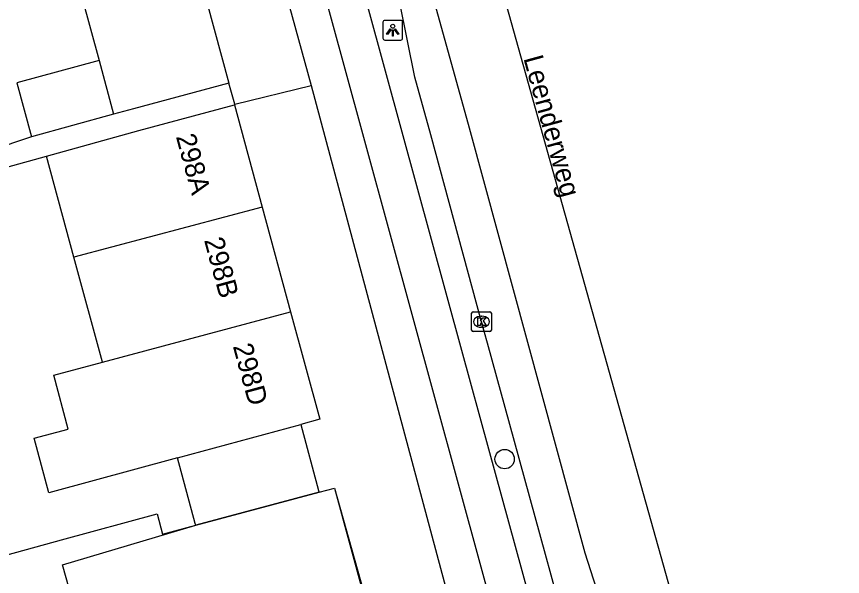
# Model space of a CAD drawing. Extents: x 162250 to 162654, y 380744 to 381605.
# Drawn here: x 162584.47 to 162626.23, y 380930.93 to 380959.24 of the extents above; entities that cross this region are included whole.
import ezdxf

# ---------------------------------------------------------------- set-up
doc = ezdxf.new("R2010")
doc.units = 0
for name, color, linetype in [('IMGEO_Boom', 7, 'Continuous'), ('IMGEO_Fietspad_gesloten', 7, 'Continuous'), ('IMGEO_Kolk', 7, 'Continuous'), ('IMGEO_Lichtpunt', 7, 'Continuous'), ('IMGEO_Openbare_ruimte_label', 7, 'Continuous'), ('IMGEO_Pand', 7, 'Continuous'), ('IMGEO_Pand_nummerreeks', 7, 'Continuous'), ('IMGEO_Pand_vergunning_verleend', 7, 'Continuous'), ('IMGEO_Parkeervlak_open', 7, 'Continuous'), ('IMGEO_Rijbaan_regionaal_gesloten', 7, 'Continuous'), ('IMGEO_Voetpad_open', 7, 'Continuous')]:
    doc.layers.add(name, color=color, linetype=linetype)

msp = doc.modelspace()

# ---------------------------------------------------------------- linework, layer by layer
at = {"layer": 'IMGEO_Boom'}
msp.add_circle((162609.151, 380936.861), 0.489, dxfattribs=at)
at = {"layer": 'IMGEO_Fietspad_gesloten'}
for points in [[(162536.398, 381200.372), (162539.144, 381190.342), (162540.943, 381183.77), (162548.984, 381154.395), (162551.592, 381144.84), (162551.645, 381144.647), (162554.806, 381133.124), (162560.736, 381111.446), (162562.992, 381103.198), (162573.052, 381066.398), (162577.335, 381050.801), (162584.526, 381024.553), (162587.309, 381014.367), (162588.433, 381010.254), (162590.219, 381003.716), (162603.154, 380956.316), (162606.977, 380942.372), (162608.338, 380937.386), (162611.747, 380924.889), (162613.149, 380919.833), (162613.482, 380918.571)], [(162626.231, 380864.638), (162619.54, 380889.111), (162611.456, 380918.623), (162600.985, 380956.955), (162588.336, 381003.241), (162586.64, 381009.407), (162585.413, 381013.87), (162582.804, 381023.355), (162575.392, 381050.363), (162571.085, 381066.091), (162561.27, 381101.934), (162558.72, 381111.249), (162552.836, 381132.744), (162549.852, 381143.643)]]:
    msp.add_lwpolyline(points, dxfattribs=at)
at = {"layer": 'IMGEO_Kolk'}
for p, q in [((162607.479, 380943.384), (162607.479, 380944.236)), ((162607.554, 380944.31), (162608.406, 380944.31)), ((162607.967, 380944.09), (162607.992, 380944.09)), ((162608.48, 380944.236), (162608.48, 380943.384)), ((162607.99, 380943.53), (162607.965, 380943.53)), ((162608.406, 380943.31), (162607.554, 380943.31))]:
    msp.add_line(p, q, dxfattribs=at)
for points in [[(162607.479, 380943.384), (162607.479, 380944.236)], [(162607.554, 380944.31), (162608.406, 380944.31)], [(162607.8, 380944.01), (162607.923, 380944.01), (162607.923, 380943.859), (162608.053, 380944.01), (162608.217, 380944.01), (162608.071, 380943.859), (162608.224, 380943.61), (162608.072, 380943.61), (162607.987, 380943.774), (162607.923, 380943.707), (162607.923, 380943.61), (162607.8, 380943.61), (162607.8, 380944.01)], [(162608.48, 380944.236), (162608.48, 380943.384)], [(162608.406, 380943.31), (162607.554, 380943.31)]]:
    msp.add_lwpolyline(points, dxfattribs=at)
for centre, start, end in [((162607.556, 380944.234), 91.552, 178.448), ((162607.556, 380944.234), 91.552, 178.448), ((162608.404, 380944.234), 1.552, 88.448), ((162608.404, 380944.234), 1.552, 88.448), ((162607.556, 380943.386), 181.552, 268.448), ((162607.556, 380943.386), 181.552, 268.448), ((162608.404, 380943.386), 271.552, 358.448), ((162608.404, 380943.386), 271.552, 358.448)]:
    msp.add_arc(centre, 0.0765, start, end, dxfattribs=at)
for centre, major_axis, ratio, start_param, end_param in [((162607.966, 380943.81), (-0.387, 0.002), 0.722429, 4.712389, 7.853982), ((162607.991, 380943.81), (-0.39, 0.002), 0.717154, 1.570796, 4.712389)]:
    msp.add_ellipse(centre, major_axis=major_axis, ratio=ratio, start_param=start_param, end_param=end_param, dxfattribs=at)
at = {"layer": 'IMGEO_Lichtpunt'}
for p, q in [((162603.899, 380959.048), (162603.091, 380959.048)), ((162603.899, 380959.048), (162603.091, 380959.048)), ((162602.997, 380958.953), (162602.997, 380958.146)), ((162602.997, 380958.953), (162602.997, 380958.146)), ((162603.993, 380958.146), (162603.993, 380958.953)), ((162603.993, 380958.146), (162603.993, 380958.953)), ((162603.091, 380958.052), (162603.899, 380958.052)), ((162603.091, 380958.052), (162603.899, 380958.052))]:
    msp.add_line(p, q, dxfattribs=at)
for points in [[(162603.371, 380958.617), (162603.41, 380958.589), (162603.222, 380958.327), (162603.184, 380958.354), (162603.371, 380958.617)], [(162603.473, 380958.569), (162603.52, 380958.569), (162603.52, 380958.247), (162603.473, 380958.247), (162603.473, 380958.569)], [(162603.583, 380958.589), (162603.621, 380958.616), (162603.808, 380958.354), (162603.769, 380958.326), (162603.583, 380958.589)]]:
    msp.add_lwpolyline(points, dxfattribs=at)
msp.add_circle((162603.496, 380958.751), 0.0994, dxfattribs=at)
for centre, start, end in [((162603.091, 380958.953), 90, 180), ((162603.091, 380958.953), 90, 180), ((162603.899, 380958.953), 0, 90), ((162603.899, 380958.953), 0, 90), ((162603.091, 380958.146), 180, 270), ((162603.091, 380958.146), 180, 270), ((162603.899, 380958.146), 270, 0), ((162603.899, 380958.146), 270, 360)]:
    msp.add_arc(centre, 0.0946, start, end, dxfattribs=at)
at = {"layer": 'IMGEO_Pand'}
for points in [[(162590.855, 380971.909), (162595.198, 380955.88)], [(162586.661, 380963.377), (162586.895, 380963.441), (162588.645, 380957.011)], [(162588.645, 380957.011), (162584.494, 380955.881), (162585.234, 380953.161)], [(162588.645, 380957.011), (162589.383, 380954.298)], [(162595.198, 380955.88), (162590.379, 380954.569), (162589.383, 380954.298)], [(162585.983, 380952.176), (162590.661, 380953.473), (162595.485, 380954.784)], [(162595.485, 380954.784), (162596.894, 380949.601)], [(162589.383, 380954.298), (162585.234, 380953.161)], [(162587.376, 380947.071), (162585.983, 380952.176)], [(162596.894, 380949.601), (162587.376, 380947.071)], [(162596.894, 380949.601), (162598.331, 380944.316)], [(162588.822, 380941.772), (162587.376, 380947.071)], [(162588.822, 380941.772), (162598.331, 380944.316)], [(162598.331, 380944.316), (162599.809, 380938.878), (162598.841, 380938.615)], [(162592.617, 380936.922), (162586.104, 380935.151), (162585.363, 380937.921), (162587.084, 380938.381), (162586.354, 380941.112), (162588.822, 380941.772)], [(162592.617, 380936.922), (162598.841, 380938.615)], [(162598.841, 380938.615), (162599.744, 380935.279), (162599.77, 380935.183)], [(162593.538, 380933.518), (162593.512, 380933.614), (162592.617, 380936.922)], [(162577.156, 380934.464), (162582.467, 380935.921), (162583.489, 380931.89), (162586.739, 380932.779), (162591.579, 380934.103), (162591.856, 380933.069), (162593.538, 380933.518)], [(162599.77, 380935.183), (162600.55, 380935.395), (162603.496, 380924.559), (162581.842, 380918.674), (162582.635, 380915.76), (162577.91, 380914.476)], [(162599.77, 380935.183), (162593.538, 380933.518)]]:
    msp.add_lwpolyline(points, dxfattribs=at)
at = {"layer": 'IMGEO_Pand_vergunning_verleend'}
msp.add_lwpolyline([(162586.803, 380931.515), (162593.538, 380933.518), (162599.77, 380935.183), (162600.55, 380935.395), (162605.736, 380916.916), (162591.983, 380913.056), (162586.803, 380931.515)], dxfattribs=at)
at = {"layer": 'IMGEO_Parkeervlak_open'}
msp.add_lwpolyline([(162613.064, 380925.283), (162609.656, 380937.755), (162608.292, 380942.728), (162607.98, 380943.81), (162605.426, 380953.253), (162604.609, 380956.168), (162603.851, 380959.936), (162601.87, 380967.154), (162600.524, 380971.974), (162600.563, 380972.483), (162601.31, 380975.004)], dxfattribs=at)
at = {"layer": 'IMGEO_Rijbaan_regionaal_gesloten'}
for points in [[(162600.546, 380991.029), (162601.527, 380987.343), (162620.018, 380921.349)], [(162601.341, 380976.353), (162605.814, 380960.337), (162605.531, 380960.193), (162607.357, 380953.618), (162613.211, 380932.13), (162615.211, 380925.872)]]:
    msp.add_lwpolyline(points, dxfattribs=at)
at = {"layer": 'IMGEO_Voetpad_open'}
for points in [[(162593.598, 380976.705), (162599.376, 380955.751)], [(162595.506, 380954.818), (162595.198, 380955.88)], [(162595.506, 380954.818), (162599.376, 380955.751)], [(162599.376, 380955.751), (162610.123, 380915.626), (162617.13, 380890.168)], [(162595.485, 380954.784), (162595.514, 380954.792), (162595.506, 380954.818)], [(162585.234, 380953.161), (162583.152, 380952.471)], [(162573.141, 380948.622), (162585.983, 380952.176)]]:
    msp.add_lwpolyline(points, dxfattribs=at)

# ---------------------------------------------------------------- texts
at = {"layer": 'IMGEO_Openbare_ruimte_label'}
msp.add_text('Leenderweg', height=1, rotation=285.3003, dxfattribs=at).set_placement((162610.093, 380957.133))
at = {"layer": 'IMGEO_Pand_nummerreeks'}
for s, p in [('298A', (162592.524, 380953.173)), ('298B', (162593.947, 380947.939)), ('298D', (162595.404, 380942.577))]:
    msp.add_text(s, height=1, rotation=285.2082, dxfattribs=at).set_placement(p)

doc.saveas('drawing.dxf')
